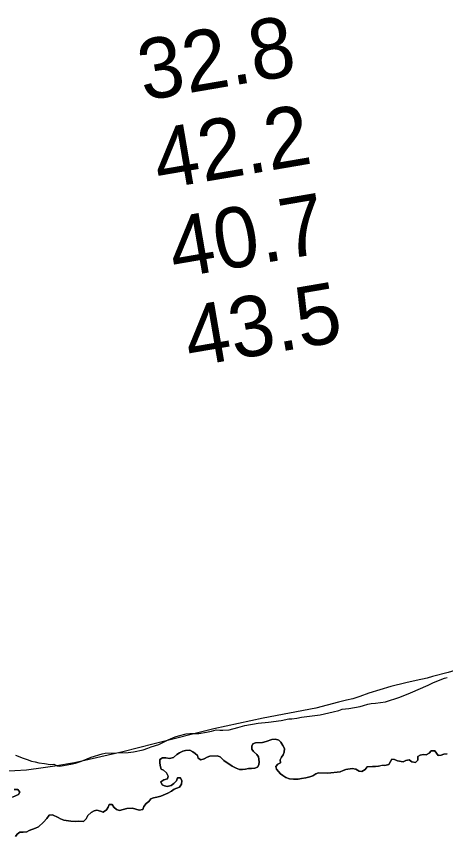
# Model space of a CAD drawing. Extents: x 3146026 to 3183936, y 897894 to 923344.
# Drawn here: x 3166494 to 3166971, y 914065 to 914976 of the extents above; entities that cross this region are included whole.
import ezdxf

# ---------------------------------------------------------------- set-up
doc = ezdxf.new("R2010")
doc.units = 0
for name, color, linetype in [('V-RIVR-RANG', 7, 'Continuous'), ('V-SITE-VEGE', 7, 'Continuous'), ('V-TOPO-SHOR', 7, 'Continuous'), ('V-WETL-SWMP', 7, 'Continuous')]:
    doc.layers.add(name, color=color, linetype=linetype)

msp = doc.modelspace()

# ---------------------------------------------------------------- linework, layer by layer
at = {"layer": 'V-SITE-VEGE'}
for points in [[(3167194.82, 914244.6), (3167183.46, 914246.12), (3167163.33, 914250.74), (3167089.48, 914270.74), (3167082.26, 914271.76), (3167074.51, 914271.74), (3167061.61, 914271.72), (3167048.19, 914270.15), (3167030.14, 914264.96), (3167004.35, 914256.66), (3166973.39, 914247.31), (3166955.85, 914243.15), (3166950.18, 914241.08), (3166937.8, 914238.48)], [(3166937.8, 914238.48), (3166926.45, 914235.88), (3166909.94, 914231.72), (3166885.17, 914224.45), (3166875.37, 914220.82), (3166867.64, 914218.23), (3166860.41, 914216.67), (3166851.64, 914214.59), (3166826.36, 914207.83), (3166768.06, 914196.89), (3166713.37, 914184.93), (3166647.33, 914168.3), (3166612.25, 914159.46), (3166558.59, 914146.98), (3166536.92, 914143.34), (3166524.02, 914141.76), (3166505.45, 914139.15), (3166479.64, 914137.56)]]:
    msp.add_lwpolyline(points, dxfattribs=at)
at = {"layer": 'V-TOPO-SHOR'}
for points in [[(3166573.52, 914088.85), (3166577.34, 914091.95), (3166580.43, 914093.78), (3166583.7, 914094.69), (3166587.52, 914093.61), (3166590.44, 914092.52), (3166594.25, 914094.89), (3166596.25, 914097.8), (3166597.15, 914100.72), (3166600.43, 914100.9), (3166602.25, 914097.82), (3166605.53, 914095.27), (3166608.63, 914094.37), (3166616.99, 914096.57), (3166623.18, 914096.76), (3166630.64, 914094.41), (3166634.46, 914095.51), (3166635.54, 914098.78), (3166638.45, 914101.88), (3166641.35, 914104.25), (3166643.53, 914107.16), (3166646.26, 914108.44), (3166650.26, 914109), (3166654.63, 914110.28), (3166662.26, 914113.38), (3166666.44, 914115.75), (3166669.16, 914117.94), (3166675.35, 914119.95), (3166677.34, 914123.59), (3166677.7, 914127.23), (3166676.42, 914130.32), (3166672.96, 914130.32), (3166672.06, 914127.04), (3166669.15, 914124.31), (3166665.88, 914121.94), (3166661.7, 914120.84), (3166658.79, 914121.56), (3166656.06, 914122.83), (3166654.6, 914125.92), (3166657.87, 914128.29), (3166662.05, 914129.39), (3166662.77, 914132.48), (3166660.77, 914135.94), (3166657.67, 914138.84), (3166654.94, 914140.11), (3166653.84, 914144.29), (3166653.29, 914147.57), (3166653.28, 914150.66), (3166656.37, 914152.85), (3166660.19, 914152.85), (3166664.2, 914151.95), (3166668.56, 914153.05), (3166672.19, 914156.33), (3166675.28, 914158.16), (3166678.91, 914160.16), (3166682.01, 914160.71), (3166686.55, 914161.09), (3166690.19, 914159.27), (3166692.74, 914157.46), (3166695.11, 914155.28), (3166696.03, 914152.19), (3166698.76, 914150.56), (3166702.58, 914151.65), (3166705.85, 914153.48), (3166708.94, 914154.39), (3166717.13, 914154.77), (3166720.4, 914153.69), (3166724.41, 914149.87), (3166733.88, 914143.34), (3166738.26, 914141.16), (3166741.89, 914139.9), (3166744.99, 914139.9), (3166748.63, 914140.27), (3166751.72, 914141.01), (3166754.99, 914141.01), (3166758.81, 914141.38), (3166761.72, 914142.48), (3166763.35, 914145.03), (3166763.71, 914148.3), (3166762.97, 914153.76), (3166760.97, 914156.3), (3166757.32, 914159.75), (3166755.5, 914162.3), (3166755.5, 914165.57), (3166756.76, 914168.3), (3166759.67, 914169.22), (3166767.49, 914169.59), (3166771.31, 914170.69), (3166777.68, 914172.89), (3166781.86, 914173.26), (3166785.32, 914172.36), (3166787.69, 914169.99), (3166790.06, 914166.54), (3166791.7, 914162.91), (3166791.53, 914158.9), (3166790.26, 914155.99), (3166788.44, 914153.26), (3166786.99, 914150.34), (3166787.18, 914147.25), (3166784.45, 914145.79), (3166782.27, 914143.24)], [(3166782.27, 914143.24), (3166782.83, 914140.15), (3166787.38, 914134.88), (3166789.93, 914132.89), (3166793.21, 914130.71), (3166797.22, 914129.44), (3166801.58, 914129.09), (3166807.04, 914129.1), (3166810.5, 914129.83), (3166815.41, 914130.38), (3166819.77, 914131.48), (3166823.22, 914132.58), (3166826.68, 914134.77), (3166829.4, 914136.05), (3166839.77, 914135.52), (3166853.42, 914137), (3166857.05, 914138.64), (3166859.96, 914139.74), (3166866.69, 914140.84), (3166870.88, 914140.12), (3166874.52, 914137.94), (3166877.61, 914137.4), (3166881.24, 914139.77), (3166883.42, 914142.51), (3166889.24, 914142.88), (3166892.88, 914142.89), (3166896.16, 914143.26), (3166899.98, 914144.36), (3166903.25, 914144.18), (3166907.61, 914145.28), (3166909.25, 914148.55), (3166910.88, 914151.11), (3166913.97, 914150.74), (3166917.25, 914149.48), (3166923.62, 914148.22), (3166926.34, 914149.68), (3166929.98, 914150.59), (3166933.08, 914148.41), (3166937.08, 914147.51), (3166939.81, 914150.06), (3166939.8, 914154.06), (3166942.34, 914155.71), (3166945.62, 914156.26), (3166949.07, 914155.9), (3166952.16, 914157.72), (3166954.34, 914160.46), (3166958.53, 914160.28), (3166960.53, 914157.92), (3166962.17, 914155.38), (3166965.45, 914155.56), (3166968.72, 914156.66), (3166972.18, 914157.03)], [(3166491.98, 914117.45), (3166495.79, 914117.64), (3166497.98, 914114.55), (3166496.71, 914111.82), (3166489.81, 914108.9)], [(3166493.16, 914065.25), (3166495.15, 914067.79), (3166498.06, 914070.17), (3166501.88, 914069.99), (3166505.88, 914070.36), (3166508.61, 914072), (3166515.33, 914074.56), (3166518.79, 914076.2), (3166524.24, 914081.13), (3166528.05, 914085.5), (3166530.77, 914088.96), (3166534.23, 914089.51), (3166540.6, 914086.61), (3166543.33, 914084.8), (3166546.97, 914083.53), (3166554.62, 914082.45), (3166559.35, 914082.1), (3166563.35, 914082.28), (3166568.81, 914081.93), (3166571.53, 914085.03), (3166573.52, 914088.85)]]:
    msp.add_lwpolyline(points, dxfattribs=at)
at = {"layer": 'V-WETL-SWMP'}
for points in [[(3166805.35, 914196.63), (3166810.63, 914197.73), (3166831.36, 914200.5), (3166845.91, 914203.61), (3166852.09, 914205.26), (3166855.73, 914206.54), (3166863, 914207.46), (3166875.91, 914209.67), (3166879.55, 914210.77), (3166884.1, 914212.41), (3166887.91, 914213.15), (3166892.64, 914213.52), (3166903.92, 914214.99), (3166919.92, 914220.11), (3166931.56, 914224.68), (3166951.01, 914233.27), (3166956.46, 914235.82), (3166964.64, 914239.11), (3166969.18, 914241.12), (3166972.28, 914242.04)], [(3166493.43, 914155.71), (3166496.34, 914154.62), (3166500.53, 914152.63), (3166506.35, 914150.82), (3166511.09, 914149.01), (3166515.09, 914148.29), (3166519.28, 914147.2), (3166525.64, 914146.48), (3166531.83, 914145.22), (3166535.65, 914145.59), (3166539.47, 914143.96), (3166542.57, 914143.6), (3166554.57, 914145.62), (3166559.84, 914146.91), (3166566.57, 914148.92), (3166577.12, 914153.49), (3166589.48, 914156.96), (3166592.75, 914157.7), (3166618.4, 914158.65), (3166624.04, 914159.21), (3166634.95, 914161.59), (3166640.23, 914163.42), (3166643.86, 914164.88), (3166652.41, 914167.62), (3166662.77, 914172.55), (3166670.4, 914175.84), (3166674.04, 914177.12), (3166682.77, 914179.14), (3166686.77, 914179.69), (3166696.77, 914179.71), (3166705.32, 914181), (3166710.6, 914182.1), (3166715.87, 914183.74), (3166719.87, 914183.57), (3166723.33, 914183.21), (3166730.24, 914183.77), (3166739.88, 914186.33), (3166747.7, 914188.71), (3166762.61, 914191.28), (3166773.89, 914192.21), (3166788.07, 914194.24), (3166796.62, 914196.07), (3166799.89, 914195.89), (3166805.35, 914196.63)], [(3166972.18, 914157.03), (3166968.72, 914156.66), (3166965.45, 914155.56), (3166962.17, 914155.38), (3166960.53, 914157.92), (3166958.53, 914160.28), (3166954.34, 914160.46), (3166952.16, 914157.72), (3166949.07, 914155.9), (3166945.62, 914156.26), (3166942.34, 914155.71), (3166939.8, 914154.06), (3166939.81, 914150.06), (3166937.08, 914147.51), (3166933.08, 914148.41), (3166929.98, 914150.59), (3166926.34, 914149.68), (3166923.62, 914148.22), (3166917.25, 914149.48), (3166913.97, 914150.75), (3166910.88, 914151.1), (3166909.25, 914148.55), (3166907.61, 914145.28), (3166903.25, 914144.18), (3166899.98, 914144.35), (3166896.16, 914143.26), (3166892.88, 914142.89), (3166889.24, 914142.88), (3166883.42, 914142.51), (3166881.25, 914139.77), (3166877.61, 914137.4), (3166874.52, 914137.94), (3166870.88, 914140.12), (3166866.69, 914140.84), (3166859.96, 914139.74), (3166857.05, 914138.64), (3166853.42, 914137), (3166839.78, 914135.52), (3166829.4, 914136.05), (3166826.68, 914134.77), (3166823.23, 914132.58), (3166819.77, 914131.48), (3166815.41, 914130.38), (3166810.5, 914129.83), (3166807.04, 914129.09), (3166801.58, 914129.09), (3166797.22, 914129.44), (3166793.21, 914130.71), (3166789.93, 914132.89), (3166787.38, 914134.88), (3166782.83, 914140.15), (3166782.28, 914143.24), (3166784.45, 914145.79), (3166787.18, 914147.25), (3166786.99, 914150.34), (3166788.44, 914153.26), (3166790.26, 914155.99), (3166791.53, 914158.9), (3166791.7, 914162.91), (3166790.06, 914166.54), (3166787.69, 914169.99), (3166785.32, 914172.35), (3166781.86, 914173.26), (3166777.68, 914172.89), (3166771.31, 914170.69), (3166767.49, 914169.59), (3166759.67, 914169.22), (3166756.76, 914168.3), (3166755.49, 914165.57), (3166755.5, 914162.3), (3166757.32, 914159.75)], [(3166757.32, 914159.75), (3166760.97, 914156.3), (3166762.97, 914153.76), (3166763.71, 914148.3), (3166763.35, 914145.03), (3166761.72, 914142.48), (3166758.81, 914141.38), (3166754.99, 914141.01), (3166751.72, 914141.01), (3166748.63, 914140.27), (3166744.99, 914139.9), (3166741.89, 914139.9), (3166738.25, 914141.16), (3166733.88, 914143.34), (3166724.41, 914149.87), (3166720.4, 914153.69), (3166717.13, 914154.77), (3166708.94, 914154.39), (3166705.85, 914153.48), (3166702.58, 914151.65), (3166698.76, 914150.56), (3166696.03, 914152.19), (3166695.11, 914155.28), (3166692.75, 914157.46), (3166690.2, 914159.27), (3166686.55, 914161.09), (3166682.01, 914160.72), (3166678.92, 914160.16), (3166675.28, 914158.16), (3166672.19, 914156.33), (3166668.56, 914153.05), (3166664.19, 914151.95), (3166660.19, 914152.85), (3166656.37, 914152.85), (3166653.28, 914150.66), (3166653.29, 914147.57), (3166653.84, 914144.29), (3166654.94, 914140.11), (3166657.67, 914138.84), (3166660.77, 914135.94), (3166662.77, 914132.48), (3166662.05, 914129.39), (3166657.87, 914128.29), (3166654.6, 914125.92), (3166656.06, 914122.83), (3166658.79, 914121.56), (3166661.7, 914120.84), (3166665.88, 914121.94), (3166669.15, 914124.31), (3166672.06, 914127.04), (3166672.96, 914130.32), (3166676.42, 914130.32), (3166677.7, 914127.23), (3166677.34, 914123.6), (3166675.35, 914119.95), (3166669.16, 914117.94), (3166666.44, 914115.75), (3166662.26, 914113.38), (3166654.62, 914110.28), (3166650.26, 914109), (3166646.26, 914108.44), (3166643.53, 914107.16), (3166641.35, 914104.25), (3166638.45, 914101.88), (3166635.54, 914098.78), (3166634.46, 914095.51), (3166630.64, 914094.41), (3166623.18, 914096.76), (3166616.99, 914096.57), (3166608.63, 914094.37), (3166605.53, 914095.27), (3166602.25, 914097.82), (3166600.43, 914100.9), (3166597.15, 914100.72), (3166596.25, 914097.8), (3166594.25, 914094.89), (3166590.44, 914092.52), (3166587.52, 914093.61), (3166583.7, 914094.69), (3166580.43, 914093.78), (3166577.34, 914091.95), (3166573.52, 914088.85), (3166571.53, 914085.03), (3166568.81, 914081.93), (3166563.35, 914082.28), (3166559.35, 914082.1), (3166554.62, 914082.45), (3166546.97, 914083.53), (3166543.33, 914084.8), (3166540.6, 914086.61), (3166534.23, 914089.51), (3166530.77, 914088.96), (3166528.05, 914085.5), (3166524.24, 914081.13), (3166518.79, 914076.2), (3166515.33, 914074.56), (3166508.61, 914072), (3166505.88, 914070.36), (3166501.88, 914069.99), (3166498.06, 914070.17), (3166495.15, 914067.8)], [(3166489.81, 914108.9), (3166496.71, 914111.82), (3166497.98, 914114.55), (3166495.8, 914117.64), (3166491.98, 914117.45)], [(3166495.15, 914067.8), (3166493.16, 914065.25)]]:
    msp.add_lwpolyline(points, dxfattribs=at)

# ---------------------------------------------------------------- texts
at = {"layer": 'V-RIVR-RANG'}
for s, p in [('32.8', (3166635.43, 914881.96)), ('42.2', (3166652.57, 914783.44)), ('40.7', (3166669.71, 914684.92)), ('43.5', (3166686.85, 914586.4))]:
    msp.add_text(s, height=67, rotation=9.72833, dxfattribs=at).set_placement(p)

doc.saveas('drawing.dxf')
